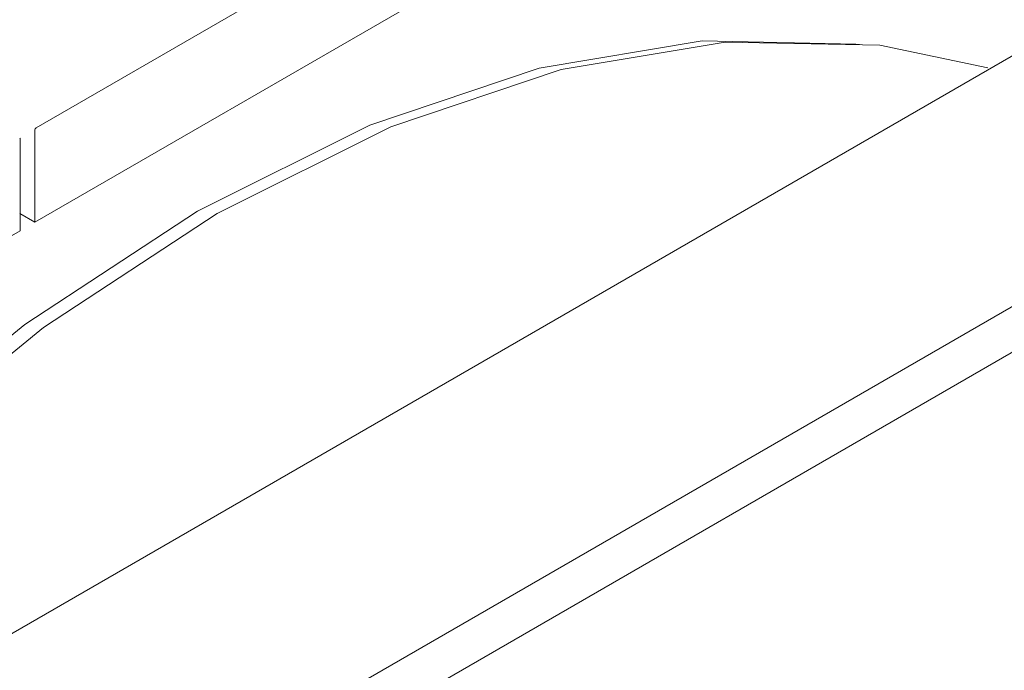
# Model space of a CAD drawing. Header units: metres. Extents: x -54598 to 1827199, y -329446 to -256744.
# Tile 401 of 474: x 221879 to 222231, y -285951 to -285719. Entities that reach past the tile are written whole.
import ezdxf

# ---------------------------------------------------------------- set-up
doc = ezdxf.new("R2010")
doc.units = ezdxf.units.M
doc.layers.add('M-EQPM', color=7, linetype='Continuous', lineweight=20)

# ---------------------------------------------------------------- blocks, each defined once
blk = doc.blocks.new('PREXTHERM RSW 1250 - PREXTHERM RSW 1250-733596-AKS22')
at = {"layer": 'M-EQPM'}
for p, q in [((12960.97, 15037.56), (12396.41, 14711.61)), ((12395.85, 14677.81), (12934.81, 14988.97)), ((12084.93, 14355.98), (13045.18, 14910.38)), ((12179.55, 14320.96), (13021.29, 14806.94)), ((13035.43, 14798.77), (12193.69, 14312.79)), ((12395.85, 14710.63), (12395.85, 14677.81)), ((12390.62, 14674.79), (12390.62, 14707.61)), ((12390.51, 14680.89), (12395.85, 14677.81)), ((11962.82, 14427.8), (12390.62, 14674.79))]:
    blk.add_line(p, q, dxfattribs=at)
for points in [[(12454.04, 14681.77, 0), (12515.76, 14712.52, 0), (12576.33, 14732.96, 0), (12634.62, 14742.69, 0), (12689.55, 14741.54, 0), (12690.82, 14741.38, 0)], [(12461.11, 14680.95, 0), (12523.22, 14711.9, 0), (12584.16, 14732.46, 0), (12642.82, 14742.26, 0), (12698.09, 14741.1, 0), (12736.72, 14733.04, 0)], [(12396.41, 14711.61, 0), (12396.27, 14711.5, 0), (12396.13, 14711.36, 0), (12396.01, 14711.19, 0), (12395.92, 14711, 0), (12395.87, 14710.81, 0), (12395.85, 14710.63, 0)], [(12390.62, 14707.61, 0), (12390.6, 14707.77, 0), (12390.54, 14707.89, 0)], [(12173.53, 14407.53, 0), (12218.54, 14469.6, 0), (12273.47, 14534.18, 0), (12331.76, 14591.76, 0), (12392.33, 14641.26, 0), (12454.04, 14681.77, 0)], [(12185.51, 14414.8, 0), (12224.14, 14467.46, 0), (12279.41, 14532.44, 0), (12338.06, 14590.38, 0), (12399.01, 14640.19, 0), (12461.11, 14680.95, 0)]]:
    blk.add_polyline3d(points, dxfattribs=at)
blk = doc.blocks.new('fsdfasdf')
at = {"layer": 'M-EQPM'}
blk.add_blockref('PREXTHERM RSW 1250 - PREXTHERM RSW 1250-733596-AKS22', (441198.91, 86567.26), dxfattribs=at)

msp = doc.modelspace()

# ---------------------------------------------------------------- block references
at = {"color": 5, "lineweight": 30}
msp.add_blockref('fsdfasdf', (-231710.13, -387036.1), dxfattribs=at)

doc.saveas('drawing.dxf')
